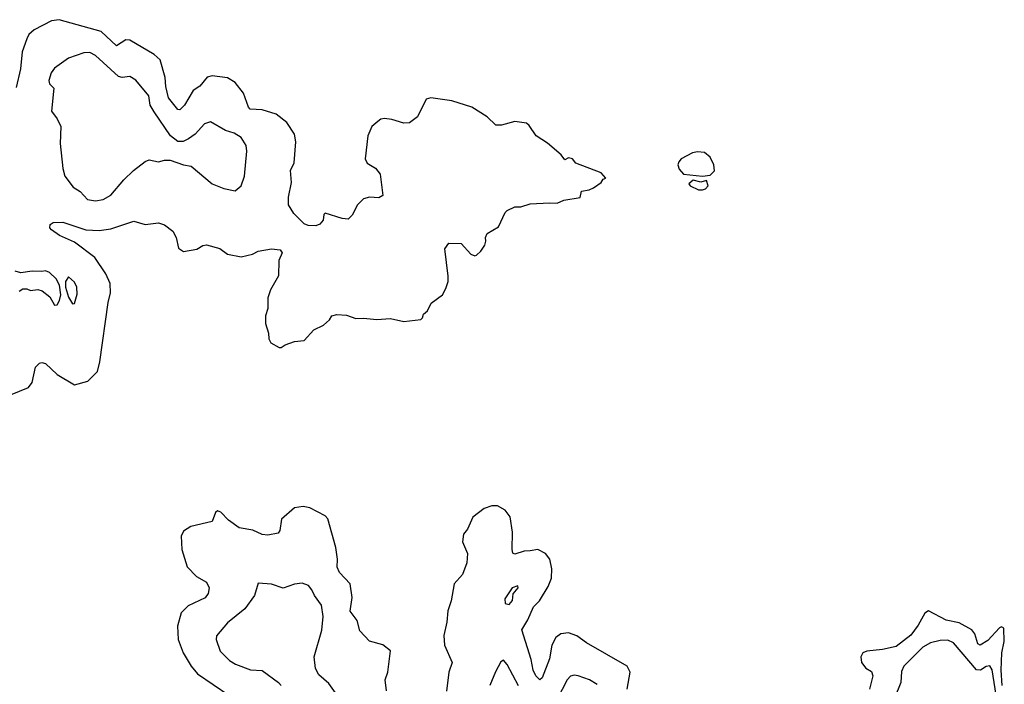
# Model space of a CAD drawing. Extents: x 2199565 to 2323334, y 894172 to 1018966.
# Tile 429 of 440: x 2309409 to 2314550, y 998931 to 1002402. Entities that reach past the tile are written whole.
import ezdxf

# ---------------------------------------------------------------- set-up
doc = ezdxf.new("R2010")
doc.units = 0

msp = doc.modelspace()

# ---------------------------------------------------------------- linework, layer by layer
at = {"layer": '0CON10XD'}
for points in [[(2309315, 1000423.8), (2309455, 1000481.2), (2309475, 1000506.7), (2309492.5, 1000587.5), (2309512.1, 1000607.9), (2309525, 1000612.5), (2309545, 1000607.1), (2309605, 1000548.6), (2309695, 1000496), (2309765, 1000514.4), (2309816.2, 1000565), (2309828, 1000615), (2309870.7, 1000925), (2309883.5, 1000976.5), (2309881.6, 1001025), (2309859.7, 1001075), (2309801.1, 1001161.1), (2309695, 1001240.9), (2309618, 1001275), (2309575, 1001304.2), (2309566.2, 1001315), (2309567.7, 1001332.3), (2309585, 1001342.5), (2309635, 1001345.4), (2309755, 1001305.3), (2309825, 1001300.6), (2309885, 1001310.3), (2310005, 1001350.6), (2310065, 1001333.1), (2310135, 1001341.1), (2310165, 1001331.1), (2310208.3, 1001298.3), (2310226, 1001265), (2310239.3, 1001209.3), (2310265, 1001191.2), (2310335, 1001204.3), (2310365, 1001222.5), (2310385, 1001225.7), (2310455, 1001207.5), (2310495, 1001178.1), (2310565, 1001163.3), (2310625, 1001176.9), (2310655, 1001192.9), (2310725, 1001206.2), (2310769.5, 1001199.5), (2310780, 1001185), (2310762, 1001145), (2310760, 1001065), (2310718.3, 1000991.7), (2310705, 1000950), (2310705.6, 1000894.4), (2310692.9, 1000855), (2310692, 1000815), (2310708, 1000765), (2310710, 1000735), (2310720, 1000715), (2310765, 1000690), (2310775, 1000690), (2310795, 1000703.3), (2310845, 1000721.2), (2310895, 1000726.7), (2310945, 1000782.5), (2310995, 1000806.7), (2311027.5, 1000835), (2311040, 1000855), (2311065, 1000862.5), (2311115, 1000858.8), (2311165, 1000841.2), (2311205, 1000843.8), (2311275, 1000836), (2311345, 1000841.2), (2311415, 1000826.7), (2311503.6, 1000836.4), (2311512.5, 1000845), (2311517.5, 1000865), (2311538.8, 1000881.2), (2311558.3, 1000921.7), (2311616.7, 1000965), (2311635, 1000997.5), (2311646.9, 1001035), (2311646.8, 1001063.2), (2311630, 1001205), (2311650, 1001235), (2311715, 1001233.3), (2311765, 1001177.5), (2311785, 1001169.2), (2311795, 1001172.5), (2311817.4, 1001192.6), (2311838, 1001225), (2311843.8, 1001245), (2311841.2, 1001265), (2311850, 1001285), (2311909.5, 1001320.5), (2311944, 1001395), (2311953.8, 1001405), (2311995, 1001424.4), (2312025.5, 1001424.5), (2312075, 1001440.9), (2312175.9, 1001445.9), (2312215, 1001444), (2312250.7, 1001459.3), (2312335, 1001473.3), (2312343.3, 1001506.7), (2312383.6, 1001513.6), (2312405.9, 1001524.1), (2312445, 1001552.5), (2312455, 1001570), (2312470, 1001575), (2312445, 1001602.5), (2312313.8, 1001653.8), (2312295, 1001676.2), (2312275, 1001680), (2312255, 1001670), (2312236.4, 1001696.4), (2312165, 1001757.5), (2312105.8, 1001795), (2312070.3, 1001850.3), (2312055, 1001861.1), (2311995, 1001870.8), (2311925, 1001851.6), (2311895, 1001851.5), (2311850.5, 1001895), (2311769.6, 1001945), (2311665, 1001978.4), (2311556.6, 1001993.4), (2311532.5, 1001987.5), (2311487.1, 1001895), (2311445, 1001863.3), (2311415, 1001861.1), (2311351.7, 1001881.7), (2311315, 1001886.7), (2311295, 1001882.9), (2311278.6, 1001871.4), (2311247.8, 1001845), (2311226.7, 1001795), (2311213.6, 1001675), (2311223.3, 1001653.3), (2311267.3, 1001627.3), (2311292.2, 1001595), (2311305.4, 1001484.6), (2311285, 1001471.2), (2311235, 1001475.4), (2311204.2, 1001465.8), (2311173.3, 1001435), (2311145, 1001381.2), (2311125, 1001360), (2311093.6, 1001363.6), (2311005, 1001392.5), (2310997.5, 1001385), (2310993.9, 1001356.1), (2310976.7, 1001335), (2310955, 1001326.2), (2310915, 1001326.7), (2310895, 1001336.7), (2310840.5, 1001390.5), (2310813.1, 1001435), (2310812.2, 1001475), (2310828, 1001552), (2310823.8, 1001615), (2310843.3, 1001655), (2310851.8, 1001765), (2310844.5, 1001805), (2310803.5, 1001865), (2310748.9, 1001908.9), (2310675, 1001931.8), (2310613.3, 1001935), (2310604.6, 1001945), (2310578.3, 1002018.3), (2310534.6, 1002074.6), (2310495, 1002098.1), (2310415, 1002108.9), (2310387.8, 1002102.2), (2310350.5, 1002055), (2310315, 1002032.1), (2310270, 1001955), (2310245, 1001931.5), (2310235, 1001932.5), (2310187.2, 1001995), (2310173.3, 1002053.3), (2310169.4, 1002100.6), (2310142.3, 1002192.3), (2310111.3, 1002221.3), (2309985, 1002295.4), (2309963.7, 1002296.4), (2309915, 1002265.4), (2309835, 1002341), (2309615, 1002402.3), (2309575, 1002395.5), (2309485, 1002349.6), (2309457.1, 1002325), (2309447, 1002303), (2309422.8, 1002235), (2309414.2, 1002145.7), (2309391.3, 1002048.7)], [(2309805, 1001455.6), (2309845, 1001462.9), (2309885, 1001485.6), (2309953.5, 1001566.5), (2310004.2, 1001615), (2310065, 1001661.5), (2310085, 1001670), (2310135, 1001660), (2310165, 1001668.1), (2310195, 1001668.1), (2310265, 1001643.8), (2310305, 1001638), (2310415, 1001544.3), (2310475, 1001520), (2310535, 1001508), (2310565.4, 1001535), (2310583.3, 1001585), (2310595.6, 1001715), (2310591.4, 1001745), (2310565, 1001786.9), (2310528.9, 1001808.9), (2310483.7, 1001823.7), (2310405, 1001868.8), (2310375, 1001858.8), (2310325.3, 1001804.7), (2310290.8, 1001779.2), (2310263.6, 1001766.4), (2310235, 1001766.2), (2310196, 1001796), (2310111.3, 1001921.3), (2310091, 1001955), (2310083.8, 1002005), (2310015, 1002086.7), (2309985, 1002106.4), (2309945, 1002100.6), (2309925, 1002106.4), (2309805, 1002215.5), (2309775, 1002231.5), (2309745, 1002228.9), (2309665, 1002201.1), (2309591.7, 1002148.3), (2309574.5, 1002125.5), (2309560.8, 1002085), (2309565, 1002067.5), (2309588.1, 1002045), (2309574.7, 1001925), (2309604.5, 1001885), (2309624.4, 1001845), (2309621.4, 1001755), (2309634.3, 1001625), (2309645.6, 1001585.6), (2309687.9, 1001527.9), (2309725, 1001504.3), (2309764, 1001464), (2309805, 1001455.6)], [(2312975, 1001585.7), (2313015, 1001590), (2313037.1, 1001612.9), (2313033.1, 1001645), (2313014.4, 1001685), (2312985, 1001708.2), (2312948, 1001712), (2312923.1, 1001706.9), (2312863.3, 1001675), (2312850.5, 1001659.5), (2312846.2, 1001645), (2312852.3, 1001622.3), (2312876.1, 1001596.1), (2312975, 1001585.7)], [(2312975, 1001514), (2312990.5, 1001519.5), (2313003.3, 1001535), (2312995, 1001562.5), (2312965, 1001553.8), (2312925, 1001563.3), (2312902.5, 1001545), (2312910, 1001535), (2312954.2, 1001514.2), (2312975, 1001514)], [(2309406.7, 1000985), (2309425, 1000996.2), (2309446.7, 1000996.7), (2309465, 1000987.5), (2309505, 1000992.5), (2309525.9, 1000985.9), (2309566.7, 1000955), (2309590.7, 1000910.7), (2309605, 1000913.3), (2309618, 1000935), (2309624, 1000965), (2309616.7, 1001015), (2309599.3, 1001049.3), (2309565, 1001082.5), (2309545, 1001090), (2309525, 1001087.5), (2309475, 1001088.8), (2309415, 1001080), (2309385, 1001088.8)], [(2309685, 1000917.5), (2309695, 1000920), (2309709.2, 1000969.2), (2309707.1, 1001005), (2309695, 1001031.2), (2309665, 1001060), (2309648.8, 1001035), (2309648.8, 1001005), (2309663.9, 1000953.9), (2309685, 1000917.5)], [(2311325, 998897.5), (2311317.8, 998955), (2311331.1, 998995), (2311345.6, 999105.6), (2311305, 999137.5), (2311235, 999156.7), (2311185, 999210), (2311172, 999265), (2311135, 999313.3), (2311145.2, 999385), (2311135.4, 999455), (2311078.9, 999515), (2311067.2, 999542.8), (2311069.6, 999585), (2311059.4, 999645), (2311018.9, 999795), (2311005, 999810.9), (2310925, 999852.5), (2310889.7, 999859.7), (2310845, 999852.5), (2310775.9, 999794.1), (2310766.9, 999735), (2310759.4, 999720.6), (2310705, 999710), (2310675, 999713.5), (2310626, 999736), (2310555, 999748.1), (2310499.2, 999789.2), (2310460.3, 999830.3), (2310442, 999838), (2310431.4, 999828.6), (2310415, 999781.4), (2310302.5, 999755), (2310265, 999731.2), (2310252.5, 999705), (2310255.7, 999635), (2310284.4, 999545), (2310331.9, 999495), (2310385.6, 999465), (2310398.2, 999435), (2310393.8, 999406.2), (2310377.4, 999382.6), (2310288.5, 999341.5), (2310252.2, 999305), (2310233.2, 999235), (2310236.4, 999165), (2310262.9, 999095), (2310304.6, 999025), (2310337.1, 998985), (2310501.2, 998875)], [(2312582, 998905), (2312597.2, 998995), (2312580.7, 999025), (2312368, 999148), (2312317.8, 999185), (2312275, 999199.8), (2312235, 999194.7), (2312209.1, 999175), (2312187.1, 999135), (2312174.8, 999065), (2312138.2, 998965), (2312125, 998954.4), (2312105, 998974.6), (2312091.1, 999005), (2312080.4, 999060.4), (2312031.2, 999215), (2312062.6, 999267.4), (2312091.6, 999335), (2312123.3, 999366.7), (2312168.4, 999441.6), (2312185.7, 999485), (2312187.1, 999535), (2312178.2, 999585), (2312155, 999614.3), (2312115, 999635.2), (2312075, 999628.4), (2312043.2, 999626.8), (2311995, 999610), (2311985, 999615.6), (2311980, 999635), (2311982.1, 999725), (2311970.4, 999805), (2311945, 999841.1), (2311905, 999863.6), (2311875, 999862.5), (2311835, 999848.9), (2311775.6, 999804.4), (2311748, 999742), (2311726, 999715), (2311720.8, 999675), (2311748.1, 999615), (2311744.4, 999565), (2311721.5, 999505), (2311677.3, 999455), (2311662.4, 999367.6), (2311644.5, 999315), (2311640.4, 999255), (2311624.6, 999185.4), (2311627.3, 999135), (2311668.1, 999045), (2311650.9, 998995), (2311637.1, 998895)], [(2311067.5, 998875), (2311024.3, 998935), (2310970.5, 998980.5), (2310953.2, 999013.2), (2310947.3, 999075), (2310986.2, 999213.8), (2310994.5, 999285), (2310984.4, 999345), (2310949.2, 999395), (2310935.6, 999425), (2310917.3, 999447.3), (2310885, 999458.8), (2310845, 999454.2), (2310785, 999432.5), (2310725, 999454), (2310655, 999460), (2310636.2, 999395), (2310584.2, 999325), (2310495, 999251.4), (2310437.5, 999185), (2310435.7, 999165), (2310456.9, 999105), (2310505.7, 999055), (2310536, 999036), (2310615, 999007.5), (2310675, 999003.6), (2310761.1, 998941.1), (2310775.5, 998925)], [(2311965, 999347.5), (2311981.7, 999368.3), (2311986.4, 999403.6), (2312012.5, 999435), (2312010, 999445), (2311980, 999435), (2311942.3, 999377.7), (2311943.8, 999353.8), (2311965, 999347.5)], [(2314538.3, 998925), (2314533.6, 999005), (2314538.1, 999095), (2314550.3, 999155), (2314547.5, 999225), (2314535, 999231.9), (2314525, 999226.5), (2314465, 999160.5), (2314425, 999134.7), (2314412.7, 999142.7), (2314395.7, 999195), (2314381.6, 999215), (2314315, 999251.4), (2314246.5, 999266.5), (2314154.3, 999315), (2314135, 999303.2), (2314100.6, 999239.4), (2314062.7, 999187.3), (2313985, 999127.8), (2313915, 999112.4), (2313833.3, 999105), (2313810.8, 999095), (2313800.6, 999075), (2313804.5, 999045), (2313826.9, 999015), (2313857.7, 998997.7), (2313863.2, 998975), (2313846.1, 998905)], [(2314507.2, 998875), (2314486.6, 999006.6), (2314475, 999026.9), (2314455, 999024.4), (2314425.9, 999004.1), (2314405, 999007.3), (2314285, 999147.5), (2314255, 999162.1), (2314215, 999159.5), (2314165, 999146.9), (2314125, 999124.4), (2314025, 999025.7), (2314012.8, 998997.2), (2314009.2, 998940.8), (2313947.8, 998785)], [(2312013.4, 998923.4), (2311954, 999035), (2311935, 999056.7), (2311921.7, 999048.3), (2311894.2, 998995.8), (2311864, 998925)], [(2312425, 998930), (2312385, 998954.3), (2312325, 998975.8), (2312305, 998979.2), (2312285, 998974), (2312267.5, 998955), (2312216.5, 998853.5)]]:
    msp.add_lwpolyline(points, dxfattribs=at)

doc.saveas('drawing.dxf')
